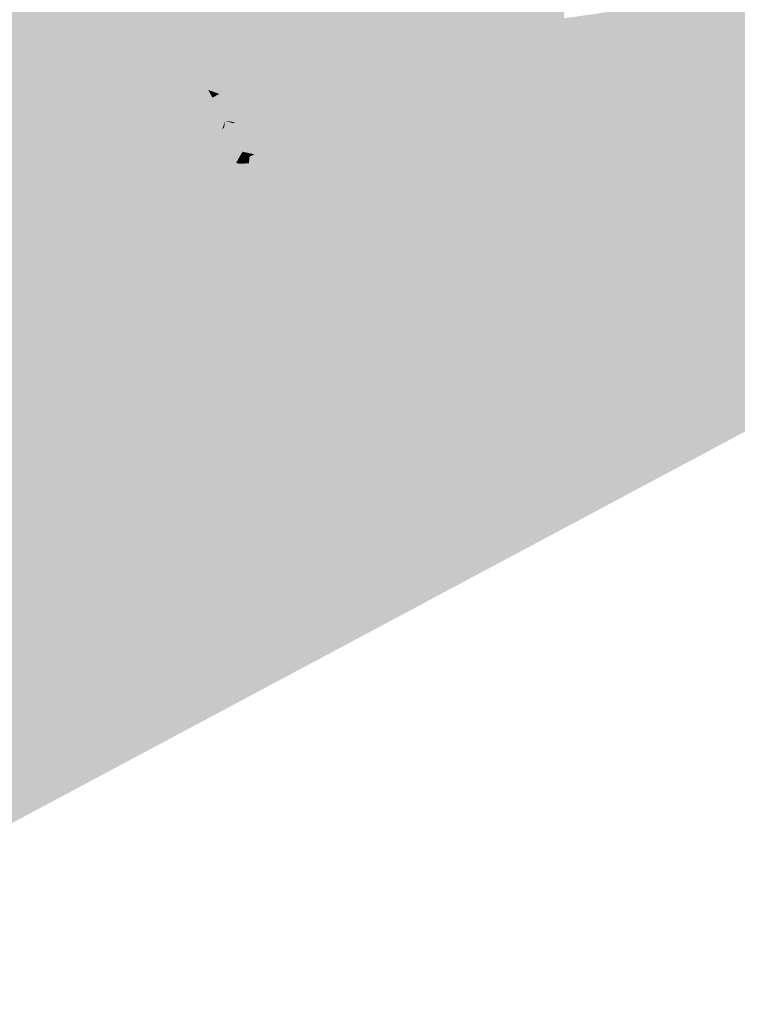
# Model space of a CAD drawing. Header units: metres. Extents: x 164696 to 183842, y 382615 to 387356.
# Tile 534 of 656: x 182673.01 to 182674.22, y 386618.55 to 386620.2. Entities that reach past the tile are written whole.
import ezdxf

# ---------------------------------------------------------------- set-up
doc = ezdxf.new("R2010")
doc.units = ezdxf.units.M
doc.layers.add('C3D-SURFACE_TINSURFACE', color=7, linetype='Continuous')

msp = doc.modelspace()

# ---------------------------------------------------------------- linework, layer by layer
at = {"layer": 'C3D-SURFACE_TINSURFACE', "color": 1, "linetype": 'Continuous', "lineweight": -3, "true_color": 0xe60000}
for points in [[(182676.2141, 386620.5693), (182676.9709, 386620.9734), (182673.7511, 386619.3061)], [(182676.9709, 386620.9734), (182675.2126, 386620.2226), (182673.7511, 386619.3061)], [(182673.3491, 386620.7356), (182673.2204, 386620.2599), (182673.499, 386620.1915)], [(182676.2141, 386620.5693), (182673.7511, 386619.3061), (182673.0905, 386618.9273)], [(182672.4922, 386619.9941), (182673.1969, 386620.2892), (182672.8136, 386620.4056)], [(182672.4983, 386619.8897), (182673.1969, 386620.2892), (182672.4627, 386619.9012)], [(182672.4922, 386619.9941), (182672.4627, 386619.9012), (182673.1969, 386620.2892)], [(182672.4983, 386619.8897), (182673.1269, 386620.0473), (182673.1969, 386620.2892)], [(182673.1328, 386620.0134), (182673.1969, 386620.2892), (182673.1269, 386620.0473)], [(182673.1414, 386619.9645), (182673.1969, 386620.2892), (182673.1328, 386620.0134)], [(182673.1644, 386619.9639), (182673.1969, 386620.2892), (182673.1414, 386619.9645)], [(182673.1644, 386619.9639), (182673.2393, 386620.2286), (182673.1969, 386620.2892)], [(182673.4648, 386620.1721), (182673.4803, 386620.1814), (182673.2204, 386620.2599)], [(182673.4648, 386620.1721), (182673.2204, 386620.2599), (182673.2393, 386620.2286)], [(182673.499, 386620.1915), (182673.2204, 386620.2599), (182673.4803, 386620.1814)], [(182674.5137, 386620.2468), (182674.1924, 386620.0967), (182673.7511, 386619.3061)], [(182674.5137, 386620.2468), (182673.7511, 386619.3061), (182675.2126, 386620.2226)], [(182673.1644, 386619.9639), (182673.1913, 386620.0034), (182673.2393, 386620.2286)], [(182673.2173, 386620.0476), (182673.2393, 386620.2286), (182673.1913, 386620.0034)], [(182673.2173, 386620.0476), (182673.2583, 386620.1974), (182673.2393, 386620.2286)], [(182673.3973, 386620.1615), (182673.448, 386620.163), (182673.2393, 386620.2286)], [(182673.3973, 386620.1615), (182673.2393, 386620.2286), (182673.2583, 386620.1974)], [(182673.4648, 386620.1721), (182673.2393, 386620.2286), (182673.448, 386620.163)], [(182673.2639, 386620.1273), (182673.2583, 386620.1974), (182673.2173, 386620.0476)], [(182673.2639, 386620.1273), (182673.2773, 386620.1661), (182673.2583, 386620.1974)], [(182673.3097, 386620.1575), (182673.3856, 386620.1552), (182673.2583, 386620.1974)], [(182673.3097, 386620.1575), (182673.2583, 386620.1974), (182673.2773, 386620.1661)], [(182673.3973, 386620.1615), (182673.2583, 386620.1974), (182673.3856, 386620.1552)], [(182673.2652, 386620.1201), (182673.2773, 386620.1661), (182673.2639, 386620.1273)], [(182673.2818, 386620.0928), (182673.2773, 386620.1661), (182673.2652, 386620.1201)], [(182673.2818, 386620.0928), (182673.2963, 386620.1348), (182673.2773, 386620.1661)], [(182673.3097, 386620.1575), (182673.2773, 386620.1661), (182673.2963, 386620.1348)], [(182673.3097, 386620.1575), (182673.2963, 386620.1348), (182673.327, 386620.1288)], [(182673.2832, 386620.0821), (182673.2963, 386620.1348), (182673.2818, 386620.0928)], [(182673.2832, 386620.0821), (182673.3152, 386620.1036), (182673.2963, 386620.1348)], [(182673.3239, 386620.1271), (182673.2963, 386620.1348), (182673.3152, 386620.1036)], [(182673.327, 386620.1288), (182673.2963, 386620.1348), (182673.3239, 386620.1271)], [(182674.1865, 386620.1074), (182674.2078, 386620.1483), (182673.6976, 386619.4026)], [(182674.1305, 386620.0498), (182673.6976, 386619.4026), (182674.2078, 386620.1483)], [(182673.3239, 386620.1271), (182673.3152, 386620.1036), (182673.3823, 386620.0904)], [(182673.2832, 386620.0821), (182673.2788, 386619.9967), (182673.3152, 386620.1036)], [(182673.2927, 386620.0043), (182673.3152, 386620.1036), (182673.2788, 386619.9967)], [(182673.3169, 386620.0431), (182673.3152, 386620.1036), (182673.2927, 386620.0043)], [(182673.3169, 386620.0431), (182673.3293, 386620.0839), (182673.3152, 386620.1036)], [(182673.3511, 386620.0787), (182673.3743, 386620.0861), (182673.3152, 386620.1036)], [(182673.3511, 386620.0787), (182673.3152, 386620.1036), (182673.3293, 386620.0839)], [(182673.3823, 386620.0904), (182673.3152, 386620.1036), (182673.3743, 386620.0861)], [(182674.1865, 386620.1074), (182673.6976, 386619.4026), (182673.7155, 386619.3704)], [(182674.1865, 386620.1074), (182673.7155, 386619.3704), (182673.7333, 386619.3382)], [(182674.1865, 386620.1074), (182673.7333, 386619.3382), (182674.1895, 386620.102)], [(182674.1895, 386620.102), (182673.7333, 386619.3382), (182673.7511, 386619.3061)], [(182674.1895, 386620.102), (182673.7511, 386619.3061), (182674.1924, 386620.0967)], [(182673.3365, 386620.0709), (182673.3293, 386620.0839), (182673.3169, 386620.0431)], [(182673.3365, 386620.0709), (182673.348, 386620.0771), (182673.3293, 386620.0839)], [(182673.3511, 386620.0787), (182673.3293, 386620.0839), (182673.348, 386620.0771)], [(182673.3509, 386620.045), (182673.3526, 386620.0176), (182673.3581, 386620.032)], [(182673.3509, 386620.045), (182673.3581, 386620.032), (182673.3744, 386620.0295)], [(182674.1305, 386620.0498), (182673.7327, 386619.5996), (182673.6798, 386619.4347)], [(182674.1305, 386620.0498), (182673.6798, 386619.4347), (182673.6976, 386619.4026)], [(182673.3526, 386620.0176), (182673.3561, 386620.0211), (182673.3581, 386620.032)], [(182673.3561, 386620.0211), (182673.3725, 386620.006), (182673.3581, 386620.032)], [(182673.3561, 386620.0211), (182673.3607, 386619.9708), (182673.3725, 386620.006)], [(182673.3713, 386620.0278), (182673.3581, 386620.032), (182673.3725, 386620.006)], [(182673.3744, 386620.0295), (182673.3581, 386620.032), (182673.3713, 386620.0278)], [(182673.3713, 386620.0278), (182673.3725, 386620.006), (182673.4175, 386619.9984)], [(182673.3762, 386619.9612), (182673.3725, 386620.006), (182673.3607, 386619.9708)], [(182673.3762, 386619.9612), (182673.3869, 386619.9801), (182673.3725, 386620.006)], [(182673.4067, 386619.9758), (182673.4058, 386619.9917), (182673.3725, 386620.006)], [(182673.4067, 386619.9758), (182673.3725, 386620.006), (182673.3869, 386619.9801)], [(182673.4175, 386619.9984), (182673.3725, 386620.006), (182673.4058, 386619.9917)], [(182673.382, 386619.9599), (182673.3869, 386619.9801), (182673.3762, 386619.9612)], [(182673.3978, 386619.9606), (182673.3869, 386619.9801), (182673.382, 386619.9599)], [(182673.3978, 386619.9606), (182673.3987, 386619.9715), (182673.3869, 386619.9801)], [(182673.4067, 386619.9758), (182673.3869, 386619.9801), (182673.3987, 386619.9715)], [(182673.5538, 386619.6671), (182673.557, 386619.6607), (182673.5661, 386619.6942)], [(182673.5692, 386619.6958), (182673.5661, 386619.6942), (182673.557, 386619.6607)], [(182673.5692, 386619.6958), (182673.557, 386619.6607), (182673.57, 386619.6349)], [(182673.5692, 386619.6958), (182673.57, 386619.6349), (182673.5811, 386619.6722)], [(182673.51, 386619.6779), (182673.5157, 386619.6724), (182673.557, 386619.6607)], [(182673.5538, 386619.6671), (182673.51, 386619.6779), (182673.557, 386619.6607)], [(182673.5274, 386619.6492), (182673.557, 386619.6607), (182673.5157, 386619.6724)], [(182673.5842, 386619.6739), (182673.5811, 386619.6722), (182673.57, 386619.6349)], [(182673.5766, 386619.6219), (182673.5842, 386619.6739), (182673.57, 386619.6349)], [(182673.5274, 386619.6492), (182673.57, 386619.6349), (182673.557, 386619.6607)], [(182673.5121, 386619.6502), (182673.57, 386619.6349), (182673.5274, 386619.6492)], [(182673.5766, 386619.6219), (182673.57, 386619.6349), (182673.5121, 386619.6502)], [(182673.5896, 386619.5961), (182673.5961, 386619.5832), (182673.6081, 386619.6265)], [(182673.6112, 386619.6282), (182673.6081, 386619.6265), (182673.5961, 386619.5832)], [(182673.6112, 386619.6282), (182673.5961, 386619.5832), (182673.6382, 386619.5083)], [(182673.6112, 386619.6282), (182673.6382, 386619.5083), (182673.6498, 386619.5596)], [(182673.5348, 386619.605), (182673.5521, 386619.5961), (182673.5961, 386619.5832)], [(182673.5896, 386619.5961), (182673.5348, 386619.605), (182673.5961, 386619.5832)], [(182673.5521, 386619.5961), (182673.5608, 386619.5916), (182673.5961, 386619.5832)], [(182673.6002, 386619.5214), (182673.5961, 386619.5832), (182673.5608, 386619.5916)], [(182673.656, 386619.5629), (182673.6798, 386619.4347), (182673.7168, 386619.5909)], [(182673.7327, 386619.5996), (182673.7248, 386619.5953), (182673.6798, 386619.4347)], [(182673.7248, 386619.5953), (182673.7168, 386619.5909), (182673.6798, 386619.4347)], [(182673.6002, 386619.5214), (182673.6382, 386619.5083), (182673.5961, 386619.5832)], [(182673.656, 386619.5629), (182673.6529, 386619.5612), (182673.6382, 386619.5083)], [(182673.656, 386619.5629), (182673.6382, 386619.5083), (182673.6798, 386619.4347)], [(182673.6529, 386619.5612), (182673.6498, 386619.5596), (182673.6382, 386619.5083)], [(182673.5531, 386619.4717), (182672.8128, 386619.5318), (182672.692, 386619.3901)], [(182673.6003, 386619.5177), (182673.5714, 386619.4711), (182673.6798, 386619.4347)], [(182673.6002, 386619.5214), (182673.6024, 386619.5188), (182673.6382, 386619.5083)], [(182673.6024, 386619.5188), (182673.6003, 386619.5177), (182673.6382, 386619.5083)], [(182673.6003, 386619.5177), (182673.6798, 386619.4347), (182673.6382, 386619.5083)], [(182673.5531, 386619.4717), (182672.692, 386619.3901), (182673.6798, 386619.4347)], [(182673.5531, 386619.4717), (182673.6798, 386619.4347), (182673.5714, 386619.4711)], [(182673.6798, 386619.4347), (182672.692, 386619.3901), (182673.6976, 386619.4026)], [(182673.7155, 386619.3704), (182673.6976, 386619.4026), (182672.692, 386619.3901)], [(182673.0905, 386618.9273), (182672.692, 386619.3901), (182672.4895, 386618.7398)], [(182673.0905, 386618.9273), (182673.7511, 386619.3061), (182672.692, 386619.3901)], [(182673.7511, 386619.3061), (182673.7333, 386619.3382), (182672.692, 386619.3901)], [(182673.7333, 386619.3382), (182673.7155, 386619.3704), (182672.692, 386619.3901)]]:
    msp.add_solid(points, dxfattribs=at)
at = {"layer": 'C3D-SURFACE_TINSURFACE', "color": 11, "linetype": 'Continuous', "lineweight": -3, "true_color": 0xff8585}
for points in [[(182673.7775, 386620.1232), (182673.3842, 386620.8653), (182673.3491, 386620.7356)], [(182673.7775, 386620.1232), (182673.915, 386620.7447), (182673.3842, 386620.8653)], [(182673.7775, 386620.1232), (182673.3491, 386620.7356), (182673.499, 386620.1915)], [(182673.7775, 386620.1232), (182673.8149, 386620.1434), (182673.915, 386620.7447)], [(182673.8149, 386620.1434), (182673.9332, 386620.722), (182673.915, 386620.7447)], [(182673.8149, 386620.1434), (182673.9513, 386620.6992), (182673.9332, 386620.722)], [(182673.8149, 386620.1434), (182673.8522, 386620.1636), (182673.9513, 386620.6992)], [(182673.8522, 386620.1636), (182673.8895, 386620.1839), (182673.9513, 386620.6992)], [(182673.8895, 386620.1839), (182673.9268, 386620.2041), (182673.9513, 386620.6992)], [(182672.43, 386618.5486), (182676.2141, 386620.5693), (182673.0905, 386618.9273)], [(182673.9268, 386620.2041), (182674.1305, 386620.0498), (182674.2807, 386620.2548)], [(182674.2807, 386620.2548), (182674.1305, 386620.0498), (182674.2078, 386620.1483)], [(182674.2807, 386620.2548), (182674.1865, 386620.1074), (182674.1895, 386620.102)], [(182674.2807, 386620.2548), (182674.2078, 386620.1483), (182674.1865, 386620.1074)], [(182674.2807, 386620.2548), (182674.1895, 386620.102), (182674.1924, 386620.0967)], [(182674.2807, 386620.2548), (182674.1924, 386620.0967), (182674.5137, 386620.2468)], [(182673.8895, 386620.1839), (182673.7327, 386619.5996), (182673.9268, 386620.2041)], [(182673.9268, 386620.2041), (182673.7327, 386619.5996), (182674.1305, 386620.0498)], [(182673.7403, 386620.1029), (182673.499, 386620.1915), (182673.4803, 386620.1814)], [(182673.7403, 386620.1029), (182673.7775, 386620.1232), (182673.499, 386620.1915)], [(182673.7029, 386620.0827), (182673.4648, 386620.1721), (182673.448, 386620.163)], [(182673.7403, 386620.1029), (182673.4803, 386620.1814), (182673.4648, 386620.1721)], [(182673.7029, 386620.0827), (182673.7403, 386620.1029), (182673.4648, 386620.1721)], [(182673.8522, 386620.1636), (182673.7248, 386619.5953), (182673.8895, 386620.1839)], [(182673.8895, 386620.1839), (182673.7248, 386619.5953), (182673.7327, 386619.5996)], [(182673.6657, 386620.0625), (182673.3097, 386620.1575), (182673.327, 386620.1288)], [(182673.6657, 386620.0625), (182673.3856, 386620.1552), (182673.3097, 386620.1575)], [(182673.6657, 386620.0625), (182673.3973, 386620.1615), (182673.3856, 386620.1552)], [(182673.7029, 386620.0827), (182673.448, 386620.163), (182673.3973, 386620.1615)], [(182673.6657, 386620.0625), (182673.7029, 386620.0827), (182673.3973, 386620.1615)], [(182673.8149, 386620.1434), (182673.656, 386619.5629), (182673.8522, 386620.1636)], [(182673.8522, 386620.1636), (182673.656, 386619.5629), (182673.7168, 386619.5909)], [(182673.8522, 386620.1636), (182673.7168, 386619.5909), (182673.7248, 386619.5953)], [(182673.7775, 386620.1232), (182673.6529, 386619.5612), (182673.8149, 386620.1434)], [(182673.8149, 386620.1434), (182673.6529, 386619.5612), (182673.656, 386619.5629)], [(182673.1433, 386619.7782), (182673.2639, 386620.1273), (182673.2173, 386620.0476)], [(182673.1433, 386619.7782), (182673.2652, 386620.1201), (182673.2639, 386620.1273)], [(182673.1433, 386619.7782), (182673.1806, 386619.7984), (182673.2652, 386620.1201)], [(182673.1806, 386619.7984), (182673.2818, 386620.0928), (182673.2652, 386620.1201)], [(182673.6283, 386620.0423), (182673.327, 386620.1288), (182673.3239, 386620.1271)], [(182673.6283, 386620.0423), (182673.3239, 386620.1271), (182673.3823, 386620.0904)], [(182673.6283, 386620.0423), (182673.6657, 386620.0625), (182673.327, 386620.1288)], [(182673.7403, 386620.1029), (182673.6112, 386619.6282), (182673.7775, 386620.1232)], [(182673.7775, 386620.1232), (182673.6112, 386619.6282), (182673.6498, 386619.5596)], [(182673.7775, 386620.1232), (182673.6498, 386619.5596), (182673.6529, 386619.5612)], [(182673.7403, 386620.1029), (182673.5842, 386619.6739), (182673.5766, 386619.6219)], [(182673.7403, 386620.1029), (182673.5766, 386619.6219), (182673.5831, 386619.609)], [(182673.7403, 386620.1029), (182673.5831, 386619.609), (182673.5896, 386619.5961)], [(182673.7029, 386620.0827), (182673.5842, 386619.6739), (182673.7403, 386620.1029)], [(182673.7403, 386620.1029), (182673.5896, 386619.5961), (182673.6081, 386619.6265)], [(182673.7403, 386620.1029), (182673.6081, 386619.6265), (182673.6112, 386619.6282)], [(182673.1806, 386619.7984), (182673.2832, 386620.0821), (182673.2818, 386620.0928)], [(182673.591, 386620.022), (182673.3743, 386620.0861), (182673.3511, 386620.0787)], [(182673.591, 386620.022), (182673.3823, 386620.0904), (182673.3743, 386620.0861)], [(182673.591, 386620.022), (182673.6283, 386620.0423), (182673.3823, 386620.0904)], [(182673.1806, 386619.7984), (182673.218, 386619.8186), (182673.2832, 386620.0821)], [(182673.218, 386619.8186), (182673.2788, 386619.9967), (182673.2832, 386620.0821)], [(182673.2552, 386619.8388), (182673.3437, 386620.0579), (182673.3365, 386620.0709)], [(182673.2552, 386619.8388), (182673.3365, 386620.0709), (182673.3169, 386620.0431)], [(182673.5537, 386620.0018), (182673.348, 386620.0771), (182673.3365, 386620.0709)], [(182673.5537, 386620.0018), (182673.3365, 386620.0709), (182673.3437, 386620.0579)], [(182673.5537, 386620.0018), (182673.3511, 386620.0787), (182673.348, 386620.0771)], [(182673.5537, 386620.0018), (182673.591, 386620.022), (182673.3511, 386620.0787)], [(182673.6657, 386620.0625), (182673.5692, 386619.6958), (182673.7029, 386620.0827)], [(182673.7029, 386620.0827), (182673.5692, 386619.6958), (182673.5811, 386619.6722)], [(182673.7029, 386620.0827), (182673.5811, 386619.6722), (182673.5842, 386619.6739)], [(182673.2926, 386619.8591), (182673.3437, 386620.0579), (182673.2552, 386619.8388)], [(182673.2926, 386619.8591), (182673.3509, 386620.045), (182673.3437, 386620.0579)], [(182673.5537, 386620.0018), (182673.3437, 386620.0579), (182673.3509, 386620.045)], [(182673.6283, 386620.0423), (182673.531, 386619.7123), (182673.6657, 386620.0625)], [(182673.6657, 386620.0625), (182673.531, 386619.7123), (182673.544, 386619.6865)], [(182673.6657, 386620.0625), (182673.544, 386619.6865), (182673.5538, 386619.6671)], [(182673.6657, 386620.0625), (182673.5538, 386619.6671), (182673.5661, 386619.6942)], [(182673.6657, 386620.0625), (182673.5661, 386619.6942), (182673.5692, 386619.6958)], [(182673.0315, 386619.7175), (182673.1269, 386620.0473), (182672.4983, 386619.8897)], [(182673.0315, 386619.7175), (182673.1328, 386620.0134), (182673.1269, 386620.0473)], [(182673.1433, 386619.7782), (182673.2173, 386620.0476), (182673.1913, 386620.0034)], [(182673.2552, 386619.8388), (182673.3169, 386620.0431), (182673.2927, 386620.0043)], [(182673.2926, 386619.8591), (182673.3526, 386620.0176), (182673.3509, 386620.045)], [(182673.5537, 386620.0018), (182673.3509, 386620.045), (182673.3744, 386620.0295)], [(182673.591, 386620.022), (182673.518, 386619.7381), (182673.6283, 386620.0423)], [(182673.6283, 386620.0423), (182673.518, 386619.7381), (182673.531, 386619.7123)], [(182673.3299, 386619.8793), (182673.3561, 386620.0211), (182673.3526, 386620.0176)], [(182673.3299, 386619.8793), (182673.3607, 386619.9708), (182673.3561, 386620.0211)], [(182673.5164, 386619.9816), (182673.3744, 386620.0295), (182673.3713, 386620.0278)], [(182673.5164, 386619.9816), (182673.3713, 386620.0278), (182673.4175, 386619.9984)], [(182673.5164, 386619.9816), (182673.5537, 386620.0018), (182673.3744, 386620.0295)], [(182673.5537, 386620.0018), (182673.4952, 386619.784), (182673.591, 386620.022)], [(182673.591, 386620.022), (182673.4952, 386619.784), (182673.518, 386619.7381)], [(182673.0315, 386619.7175), (182673.0687, 386619.7377), (182673.1328, 386620.0134)], [(182673.0687, 386619.7377), (182673.1414, 386619.9645), (182673.1328, 386620.0134)], [(182673.1433, 386619.7782), (182673.1913, 386620.0034), (182673.1644, 386619.9639)], [(182673.218, 386619.8186), (182673.2552, 386619.8388), (182673.2927, 386620.0043)], [(182673.218, 386619.8186), (182673.2927, 386620.0043), (182673.2788, 386619.9967)], [(182673.3299, 386619.8793), (182673.3526, 386620.0176), (182673.2926, 386619.8591)], [(182673.4791, 386619.9602), (182673.4175, 386619.9984), (182673.4058, 386619.9917)], [(182673.4791, 386619.9602), (182673.4058, 386619.9917), (182673.4067, 386619.9758)], [(182673.4791, 386619.9602), (182673.5164, 386619.9816), (182673.4175, 386619.9984)], [(182673.5164, 386619.9816), (182673.4952, 386619.784), (182673.5537, 386620.0018)], [(182673.3299, 386619.8793), (182673.3762, 386619.9612), (182673.3607, 386619.9708)], [(182673.4418, 386619.94), (182673.3987, 386619.9715), (182673.3978, 386619.9606)], [(182673.4418, 386619.94), (182673.4067, 386619.9758), (182673.3987, 386619.9715)], [(182673.4418, 386619.94), (182673.4791, 386619.9602), (182673.4067, 386619.9758)], [(182673.4791, 386619.9602), (182673.4523, 386619.8633), (182673.5164, 386619.9816)], [(182673.5164, 386619.9816), (182673.4523, 386619.8633), (182673.4952, 386619.784)], [(182673.0687, 386619.7377), (182673.1061, 386619.7579), (182673.1414, 386619.9645)], [(182673.1061, 386619.7579), (182673.1644, 386619.9639), (182673.1414, 386619.9645)], [(182673.1433, 386619.7782), (182673.1644, 386619.9639), (182673.1061, 386619.7579)], [(182673.3299, 386619.8793), (182673.382, 386619.9599), (182673.3762, 386619.9612)], [(182673.3299, 386619.8793), (182673.3672, 386619.8995), (182673.382, 386619.9599)], [(182673.3672, 386619.8995), (182673.4014, 386619.9541), (182673.3978, 386619.9606)], [(182673.3672, 386619.8995), (182673.3978, 386619.9606), (182673.382, 386619.9599)], [(182673.3672, 386619.8995), (182673.4045, 386619.9198), (182673.4014, 386619.9541)], [(182673.4418, 386619.94), (182673.3978, 386619.9606), (182673.4014, 386619.9541)], [(182673.4045, 386619.9198), (182673.4158, 386619.9281), (182673.4014, 386619.9541)], [(182673.4418, 386619.94), (182673.4014, 386619.9541), (182673.4158, 386619.9281)], [(182673.4418, 386619.94), (182673.4523, 386619.8633), (182673.4791, 386619.9602)], [(182673.4418, 386619.94), (182673.4158, 386619.9281), (182673.4523, 386619.8633)], [(182673.3672, 386619.8995), (182673.4523, 386619.8633), (182673.4045, 386619.9198)], [(182673.4045, 386619.9198), (182673.4523, 386619.8633), (182673.4158, 386619.9281)], [(182672.9941, 386619.6972), (182673.0315, 386619.7175), (182672.4983, 386619.8897)], [(182673.3299, 386619.8793), (182673.4523, 386619.8633), (182673.3672, 386619.8995)], [(182673.3299, 386619.8793), (182673.2926, 386619.8591), (182673.4952, 386619.784)], [(182673.3299, 386619.8793), (182673.4952, 386619.784), (182673.4523, 386619.8633)], [(182673.2926, 386619.8591), (182673.2552, 386619.8388), (182673.4952, 386619.784)], [(182673.218, 386619.8186), (182673.518, 386619.7381), (182673.2552, 386619.8388)], [(182673.2552, 386619.8388), (182673.518, 386619.7381), (182673.4952, 386619.784)], [(182673.1806, 386619.7984), (182673.531, 386619.7123), (182673.218, 386619.8186)], [(182673.218, 386619.8186), (182673.531, 386619.7123), (182673.518, 386619.7381)], [(182673.1433, 386619.7782), (182673.51, 386619.6779), (182673.1806, 386619.7984)], [(182673.1806, 386619.7984), (182673.544, 386619.6865), (182673.531, 386619.7123)], [(182673.1806, 386619.7984), (182673.51, 386619.6779), (182673.5538, 386619.6671)], [(182673.1806, 386619.7984), (182673.5538, 386619.6671), (182673.544, 386619.6865)], [(182673.1433, 386619.7782), (182673.1061, 386619.7579), (182673.5121, 386619.6502)], [(182673.1433, 386619.7782), (182673.5121, 386619.6502), (182673.5274, 386619.6492)], [(182673.1433, 386619.7782), (182673.5157, 386619.6724), (182673.51, 386619.6779)], [(182673.1433, 386619.7782), (182673.5274, 386619.6492), (182673.5157, 386619.6724)], [(182673.0687, 386619.7377), (182673.5348, 386619.605), (182673.1061, 386619.7579)], [(182673.1061, 386619.7579), (182673.5831, 386619.609), (182673.5766, 386619.6219)], [(182673.1061, 386619.7579), (182673.5766, 386619.6219), (182673.5121, 386619.6502)], [(182673.1061, 386619.7579), (182673.5348, 386619.605), (182673.5896, 386619.5961)], [(182673.1061, 386619.7579), (182673.5896, 386619.5961), (182673.5831, 386619.609)], [(182673.0315, 386619.7175), (182673.5521, 386619.5961), (182673.0687, 386619.7377)], [(182673.0687, 386619.7377), (182673.5521, 386619.5961), (182673.5348, 386619.605)], [(182672.9941, 386619.6972), (182673.6002, 386619.5214), (182673.0315, 386619.7175)], [(182673.0315, 386619.7175), (182673.5608, 386619.5916), (182673.5521, 386619.5961)], [(182673.0315, 386619.7175), (182673.6002, 386619.5214), (182673.5608, 386619.5916)], [(182672.9568, 386619.677), (182673.6024, 386619.5188), (182672.9941, 386619.6972)], [(182672.9941, 386619.6972), (182673.6024, 386619.5188), (182673.6002, 386619.5214)], [(182672.9568, 386619.677), (182672.9195, 386619.6568), (182673.5531, 386619.4717)], [(182672.9568, 386619.677), (182673.5531, 386619.4717), (182673.5714, 386619.4711)], [(182672.9568, 386619.677), (182673.6003, 386619.5177), (182673.6024, 386619.5188)], [(182672.9568, 386619.677), (182673.5714, 386619.4711), (182673.6003, 386619.5177)], [(182672.9195, 386619.6568), (182672.8128, 386619.5318), (182673.5531, 386619.4717)], [(182672.43, 386618.5486), (182673.0905, 386618.9273), (182672.4895, 386618.7398)]]:
    msp.add_solid(points, dxfattribs=at)

doc.saveas('drawing.dxf')
